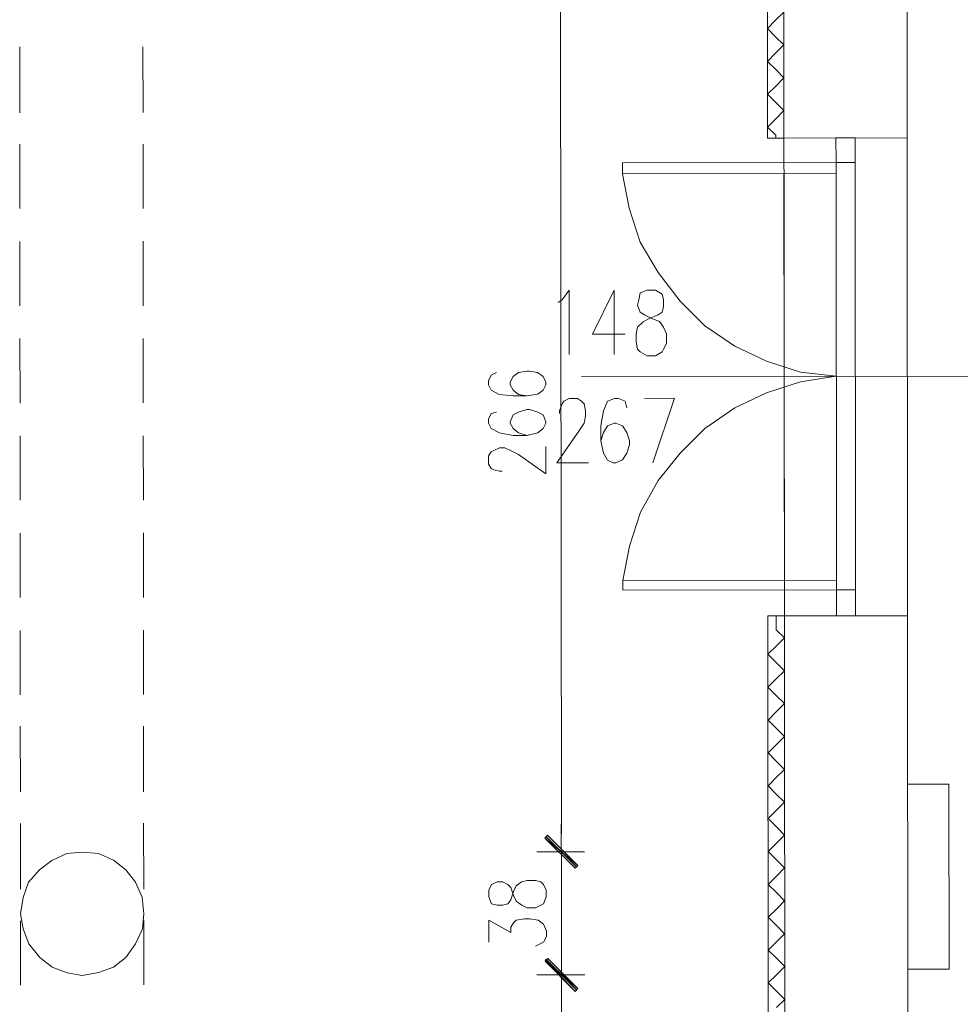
# Model space of a CAD drawing. Header units: inches. Extents: x -5850 to 5646, y 8947 to 13007.
# Tile 474 of 548: x -895 to -605, y 11082 to 11386. Entities that reach past the tile are written whole.
import ezdxf

# ---------------------------------------------------------------- set-up
doc = ezdxf.new("R2010")
doc.units = ezdxf.units.IN
doc.header["$MEASUREMENT"] = 0
for name, color, linetype in [('at_Entity', 7, 'Continuous'), ('at_Rect', 7, 'Continuous'), ('at_Solid', 7, 'Continuous')]:
    doc.layers.add(name, color=color, linetype=linetype)

msp = doc.modelspace()

# ---------------------------------------------------------------- hatches: boundary and pattern name
at = {"layer": 'at_Solid', "lineweight": 20}
for points in [[(-732.09, 11134.33), (-732.94, 11133.48), (-722.8, 11125.05)], [(-722.8, 11125.05), (-732.94, 11133.48), (-732.09, 11134.33)], [(-732.94, 11133.48), (-722.8, 11125.05), (-723.64, 11124.2)], [(-723.64, 11124.2), (-722.8, 11125.05), (-732.94, 11133.48)], [(-732.06, 11096.31), (-732.91, 11095.47), (-722.76, 11087.03)], [(-722.76, 11087.03), (-732.91, 11095.89), (-732.06, 11096.31)], [(-723.6, 11086.18), (-722.76, 11087.03), (-732.91, 11095.89)], [(-732.91, 11095.47), (-722.76, 11087.03), (-723.6, 11086.18)]]:
    msp.add_hatch(color=7, dxfattribs=at).paths.add_polyline_path(points)

# ---------------------------------------------------------------- linework, layer by layer
at = {"layer": 'at_Entity', "color": 7, "lineweight": 20}
for p, q in [((-664.28, 11349.39), (-664.62, 11731.66)), ((-658.31, 10340.71), (-659.43, 11588.05)), ((-621.2, 11349.43), (-621.41, 11588.09)), ((-727.87, 11134.76), (-728.1, 11388.62)), ((-659.25, 11388.25), (-661.78, 11385.71)), ((-664.31, 11383.18), (-661.78, 11385.71)), ((-661.77, 11380.65), (-664.31, 11383.18)), ((-661.77, 11380.65), (-659.24, 11378.12)), ((-894.92, 11357.21), (-894.94, 11377.48)), ((-856.9, 11357.24), (-856.92, 11377.52)), ((-659.24, 11378.12), (-661.77, 11375.58)), ((-664.3, 11373.04), (-661.77, 11375.58)), ((-661.76, 11370.51), (-664.3, 11373.04)), ((-661.76, 11370.51), (-659.23, 11367.98)), ((-659.23, 11367.98), (-661.76, 11365.44)), ((-664.29, 11362.9), (-661.76, 11365.44)), ((-661.75, 11360.38), (-664.29, 11362.9)), ((-661.75, 11360.38), (-659.22, 11357.84)), ((-659.22, 11357.84), (-661.75, 11355.31)), ((-664.28, 11352.77), (-661.75, 11355.31)), ((-661.75, 11350.24), (-664.28, 11352.77)), ((-659.21, 11349.39), (-664.28, 11349.39)), ((-661.74, 11349.39), (-661.75, 11350.24)), ((-621.2, 11349.43), (-659.21, 11349.39)), ((-621.2, 11349.43), (-659.21, 11349.39)), ((-621.2, 11349.43), (-659.21, 11349.39)), ((-659.21, 11349.39), (-659.21, 11341.79)), ((-621.07, 11202.01), (-621.2, 11349.43)), ((-894.89, 11327.64), (-894.91, 11347.49)), ((-856.88, 11327.67), (-856.9, 11347.53)), ((-643.15, 11341.81), (-709.05, 11341.75)), ((-709.05, 11341.75), (-709.04, 11338.37)), ((-643.15, 11341.81), (-643.15, 11338.43)), ((-643.03, 11210.02), (-643.15, 11341.81)), ((-637.12, 11210.02), (-637.24, 11341.81)), ((-643.15, 11338.43), (-709.04, 11338.37)), ((-706.92, 11327.81), (-709.04, 11338.37)), ((-659.2, 11338.41), (-659.09, 11212.96)), ((-703.54, 11317.25), (-706.92, 11327.81)), ((-894.87, 11297.65), (-894.88, 11317.5)), ((-856.85, 11297.68), (-856.87, 11317.54)), ((-698.04, 11307.96), (-703.54, 11317.25)), ((-691.27, 11299.1), (-698.04, 11307.96)), ((-727.6, 11299.49), (-725.49, 11302.45)), ((-725.49, 11302.45), (-725.47, 11282.59)), ((-711.55, 11302.46), (-718.3, 11288.94)), ((-711.55, 11302.46), (-711.53, 11282.61)), ((-703.52, 11301.62), (-703.94, 11299.51)), ((-701.41, 11302.47), (-703.52, 11301.62)), ((-698.87, 11302.47), (-701.41, 11302.47)), ((-696.76, 11301.21), (-698.87, 11302.47)), ((-696.34, 11299.52), (-696.76, 11301.21)), ((-728.86, 11298.65), (-727.6, 11299.49)), ((-703.94, 11299.51), (-704.36, 11297.82)), ((-704.36, 11297.82), (-703.52, 11295.71)), ((-696.34, 11297.41), (-696.34, 11299.52)), ((-683.66, 11291.5), (-691.27, 11299.1)), ((-703.52, 11295.71), (-702.25, 11294.87)), ((-702.25, 11294.87), (-699.71, 11293.6)), ((-700.98, 11293.6), (-698.03, 11294.87)), ((-698.03, 11294.87), (-696.76, 11295.71)), ((-696.76, 11295.71), (-696.34, 11297.41)), ((-704.36, 11291.06), (-702.67, 11292.75)), ((-702.67, 11292.75), (-700.98, 11293.6)), ((-699.71, 11293.6), (-697.6, 11292.76)), ((-697.6, 11292.76), (-696.33, 11291.07)), ((-718.3, 11288.94), (-708.16, 11288.94)), ((-704.77, 11288.95), (-704.36, 11291.06)), ((-704.77, 11286.42), (-704.77, 11288.95)), ((-696.33, 11291.07), (-695.48, 11288.96)), ((-695.48, 11288.96), (-695.48, 11286)), ((-674.36, 11285.18), (-683.66, 11291.5)), ((-894.84, 11267.66), (-894.86, 11287.51)), ((-856.82, 11267.69), (-856.84, 11287.55)), ((-704.35, 11284.3), (-704.77, 11286.42)), ((-695.48, 11286), (-696.33, 11284.31)), ((-703.51, 11283.46), (-704.35, 11284.3)), ((-701.39, 11282.2), (-703.51, 11283.46)), ((-696.74, 11283.47), (-698.86, 11282.2)), ((-696.33, 11284.31), (-696.74, 11283.47)), ((-664.64, 11280.54), (-674.36, 11285.18)), ((-698.86, 11282.2), (-701.39, 11282.2)), ((-654.08, 11277.17), (-664.64, 11280.54)), ((-747.85, 11277.09), (-749.54, 11276.24)), ((-741.09, 11277.09), (-742.78, 11275.82)), ((-738.56, 11277.51), (-741.09, 11277.09)), ((-737.71, 11277.51), (-738.56, 11277.51)), ((-735.18, 11277.1), (-737.71, 11277.51)), ((-733.49, 11275.83), (-735.18, 11277.1)), ((-643.09, 11275.91), (-654.08, 11277.17)), ((-894.84, 11273.99), (-894.84, 11274.42)), ((-749.54, 11276.24), (-750.38, 11274.55)), ((-750.38, 11274.55), (-750.38, 11273.28)), ((-742.78, 11275.82), (-743.62, 11274.13)), ((-743.62, 11274.13), (-743.62, 11273.29)), ((-732.64, 11274.14), (-733.49, 11275.83)), ((-732.64, 11273.3), (-732.64, 11274.14)), ((-643.09, 11275.91), (-721.66, 11275.84)), ((-664.64, 11270.82), (-654.08, 11274.21)), ((-659.15, 11275.89), (-507.93, 11276.03)), ((-654.08, 11274.21), (-643.09, 11275.91)), ((-750.38, 11273.28), (-749.54, 11271.59)), ((-749.54, 11271.59), (-747, 11270.33)), ((-743.62, 11273.29), (-742.78, 11271.6)), ((-742.78, 11271.6), (-741.09, 11270.33)), ((-735.17, 11270.34), (-733.49, 11271.61)), ((-733.49, 11271.61), (-732.64, 11273.3)), ((-674.35, 11266.17), (-664.64, 11270.82)), ((-747, 11270.33), (-742.78, 11269.91)), ((-742.78, 11269.91), (-738.56, 11269.91)), ((-741.09, 11270.33), (-738.56, 11269.91)), ((-738.56, 11269.91), (-735.17, 11270.34)), ((-728.41, 11265.28), (-727.57, 11267.39)), ((-727.57, 11267.39), (-727.14, 11268.23)), ((-727.14, 11268.23), (-725.46, 11269.08)), ((-725.46, 11269.08), (-722.92, 11269.08)), ((-722.92, 11269.08), (-721.66, 11268.24)), ((-721.66, 11268.24), (-720.81, 11267.39)), ((-720.81, 11267.39), (-720.38, 11265.28)), ((-713.63, 11268.25), (-714.89, 11265.29)), ((-711.52, 11269.09), (-713.63, 11268.25)), ((-710.25, 11269.09), (-711.52, 11269.09)), ((-708.14, 11268.25), (-710.25, 11269.09)), ((-707.71, 11266.14), (-708.14, 11268.25)), ((-702.22, 11269.1), (-692.93, 11269.11)), ((-692.93, 11269.11), (-699.68, 11249.25)), ((-749.53, 11264.41), (-750.37, 11262.72)), ((-747.84, 11264.84), (-749.53, 11264.41)), ((-741.08, 11264.84), (-742.77, 11263.99)), ((-738.55, 11265.69), (-741.08, 11264.84)), ((-737.7, 11265.69), (-738.55, 11265.69)), ((-735.17, 11264.85), (-737.7, 11265.69)), ((-733.48, 11264), (-735.17, 11264.85)), ((-728.41, 11264.43), (-728.41, 11265.28)), ((-720.38, 11265.28), (-720.38, 11263.59)), ((-714.89, 11265.29), (-715.73, 11260.64)), ((-683.63, 11259.82), (-674.35, 11266.17)), ((-750.37, 11262.72), (-750.37, 11261.45)), ((-750.37, 11261.45), (-749.53, 11259.77)), ((-742.77, 11263.99), (-743.61, 11261.88)), ((-743.61, 11261.88), (-743.61, 11261.46)), ((-743.61, 11261.46), (-742.77, 11259.77)), ((-732.63, 11261.89), (-733.48, 11264)), ((-733.48, 11259.78), (-732.63, 11261.47)), ((-732.63, 11261.47), (-732.63, 11261.89)), ((-720.8, 11261.48), (-722.49, 11258.94)), ((-720.38, 11263.59), (-720.8, 11261.48)), ((-711.51, 11261.49), (-713.62, 11260.64)), ((-711.09, 11261.49), (-711.51, 11261.49)), ((-708.98, 11260.64), (-711.09, 11261.49)), ((-749.53, 11259.77), (-746.99, 11258.5)), ((-746.99, 11258.5), (-742.77, 11257.66)), ((-742.77, 11259.77), (-741.08, 11258.51)), ((-741.08, 11258.51), (-738.54, 11257.66)), ((-738.54, 11257.66), (-735.16, 11258.51)), ((-735.16, 11258.51), (-733.48, 11259.78)), ((-722.49, 11258.94), (-729.24, 11249.22)), ((-715.73, 11260.64), (-715.73, 11255.99)), ((-714.88, 11258.53), (-715.73, 11255.99)), ((-713.62, 11260.64), (-714.88, 11258.53)), ((-707.71, 11258.54), (-708.98, 11260.64)), ((-706.86, 11256), (-707.71, 11258.54)), ((-691.23, 11252.22), (-683.63, 11259.82)), ((-894.81, 11237.67), (-894.83, 11257.52)), ((-856.8, 11237.7), (-856.81, 11257.56)), ((-742.77, 11257.66), (-738.54, 11257.66)), ((-715.73, 11255.99), (-714.88, 11252.2)), ((-706.86, 11254.73), (-706.86, 11256)), ((-750.36, 11251.32), (-749.52, 11252.58)), ((-749.52, 11252.58), (-748.67, 11253.01)), ((-748.67, 11253.01), (-746.98, 11253.85)), ((-746.98, 11253.85), (-745.29, 11253.85)), ((-745.29, 11253.85), (-743.6, 11253.01)), ((-743.6, 11253.01), (-741.07, 11251.75)), ((-732.62, 11245.84), (-732.63, 11254.29)), ((-714.88, 11252.2), (-713.61, 11250.08)), ((-708.97, 11250.09), (-707.7, 11252.2)), ((-707.7, 11252.2), (-706.86, 11254.73)), ((-697.98, 11243.76), (-691.23, 11252.22)), ((-750.36, 11248.78), (-750.36, 11251.32)), ((-741.07, 11251.75), (-732.62, 11245.84)), ((-729.24, 11249.22), (-719.53, 11249.23)), ((-713.61, 11250.08), (-711.92, 11249.24)), ((-711.92, 11249.24), (-711.08, 11249.24)), ((-711.08, 11249.24), (-708.97, 11250.09)), ((-749.52, 11247.51), (-750.36, 11248.78)), ((-748.67, 11247.1), (-749.52, 11247.51)), ((-746.98, 11246.67), (-748.67, 11247.1)), ((-746.14, 11246.67), (-746.98, 11246.67)), ((-703.46, 11234.04), (-697.98, 11243.76)), ((-706.83, 11223.48), (-703.46, 11234.04)), ((-894.78, 11207.68), (-894.8, 11227.53)), ((-856.77, 11207.71), (-856.79, 11227.57)), ((-708.93, 11212.91), (-706.83, 11223.48)), ((-643.04, 11212.97), (-708.93, 11212.91)), ((-708.93, 11209.96), (-708.93, 11212.91)), ((-643.03, 11210.02), (-643.04, 11212.97)), ((-643.03, 11210.02), (-708.93, 11209.96)), ((-659.09, 11210), (-659.08, 11201.97)), ((-664.01, 11041.46), (-664.15, 11201.97)), ((-659.08, 11201.97), (-664.15, 11201.97)), ((-661.61, 11197.75), (-661.61, 11201.97)), ((-659.08, 11201.97), (-621.07, 11202.01)), ((-659.08, 11201.97), (-621.07, 11202.01)), ((-620.92, 11041.5), (-621.07, 11202.01)), ((-894.76, 11177.69), (-894.78, 11197.54)), ((-856.74, 11177.72), (-856.76, 11197.58)), ((-661.61, 11197.75), (-659.08, 11195.22)), ((-659.08, 11195.22), (-661.6, 11192.68)), ((-664.14, 11190.15), (-661.6, 11192.68)), ((-661.6, 11187.61), (-664.14, 11190.15)), ((-661.6, 11187.61), (-659.07, 11185.08)), ((-664.13, 11180.01), (-661.6, 11182.54)), ((-659.07, 11185.08), (-661.6, 11182.54)), ((-661.59, 11177.47), (-664.13, 11180.01)), ((-661.59, 11177.47), (-659.06, 11174.95)), ((-659.06, 11174.95), (-661.59, 11172.41)), ((-664.12, 11169.87), (-661.59, 11172.41)), ((-894.73, 11147.7), (-894.75, 11167.98)), ((-856.72, 11147.73), (-856.73, 11168.01)), ((-661.58, 11167.34), (-664.12, 11169.87)), ((-661.58, 11167.34), (-659.05, 11164.81)), ((-659.05, 11164.81), (-661.58, 11162.27)), ((-664.11, 11159.73), (-661.58, 11162.27)), ((-661.57, 11157.2), (-664.11, 11159.73)), ((-661.57, 11157.2), (-659.04, 11154.67)), ((-664.1, 11149.6), (-661.57, 11152.13)), ((-659.04, 11154.67), (-661.57, 11152.13)), ((-661.56, 11147.06), (-664.1, 11149.6)), ((-621.02, 11150.06), (-608.35, 11150.07)), ((-608.35, 11150.07), (-608.29, 11093.04)), ((-661.56, 11147.06), (-659.03, 11144.53)), ((-659.03, 11144.53), (-661.56, 11141.99)), ((-664.09, 11139.46), (-661.56, 11141.99)), ((-894.7, 11117.71), (-894.72, 11137.99)), ((-856.69, 11117.74), (-856.71, 11138.02)), ((-727.86, 11121.24), (-727.88, 11137.71)), ((-727.88, 11137.71), (-727.86, 11121.24)), ((-661.55, 11136.92), (-664.09, 11139.46)), ((-661.55, 11136.92), (-659.02, 11134.39)), ((-732.09, 11134.33), (-732.94, 11133.48)), ((-732.94, 11133.48), (-732.09, 11134.33)), ((-723.22, 11124.62), (-732.52, 11133.9)), ((-732.52, 11133.9), (-723.22, 11124.62)), ((-722.8, 11125.05), (-732.09, 11134.33)), ((-732.09, 11134.33), (-722.8, 11125.05)), ((-659.02, 11134.39), (-661.55, 11131.85)), ((-732.94, 11133.48), (-722.8, 11125.05)), ((-732.94, 11133.48), (-722.8, 11125.05)), ((-723.64, 11124.2), (-732.94, 11133.48)), ((-722.8, 11125.05), (-732.94, 11133.48)), ((-732.94, 11133.48), (-723.64, 11124.2)), ((-722.8, 11125.05), (-732.94, 11133.48)), ((-664.09, 11129.32), (-661.55, 11131.85)), ((-880.35, 11128.7), (-885, 11126.59)), ((-875.7, 11129.13), (-880.35, 11128.7)), ((-870.64, 11128.71), (-875.7, 11129.13)), ((-865.99, 11126.61), (-870.64, 11128.71)), ((-735.47, 11129.26), (-720.69, 11129.27)), ((-720.69, 11129.27), (-735.47, 11129.26)), ((-661.55, 11126.79), (-664.09, 11129.32)), ((-885, 11126.59), (-888.8, 11123.63)), ((-862.18, 11123.65), (-865.99, 11126.61)), ((-722.8, 11125.05), (-723.64, 11124.2)), ((-723.64, 11124.2), (-722.8, 11125.05)), ((-661.55, 11126.79), (-659.01, 11124.26)), ((-888.8, 11123.63), (-892.17, 11119.83)), ((-859.22, 11119.86), (-862.18, 11123.65)), ((-727.84, 11097.16), (-727.86, 11123.77)), ((-664.08, 11119.18), (-661.54, 11121.72)), ((-659.01, 11124.26), (-661.54, 11121.72)), ((-892.17, 11119.83), (-893.86, 11115.17)), ((-857.11, 11115.21), (-859.22, 11119.86)), ((-749.4, 11119.11), (-750.24, 11117.42)), ((-747.71, 11119.95), (-749.4, 11119.11)), ((-746.02, 11119.96), (-747.71, 11119.95)), ((-744.33, 11119.11), (-746.02, 11119.96)), ((-743.48, 11118.26), (-744.33, 11119.11)), ((-742.64, 11117), (-741.79, 11118.69)), ((-741.79, 11118.69), (-740.11, 11119.96)), ((-740.11, 11119.96), (-738.42, 11120.38)), ((-738.42, 11120.38), (-735.88, 11120.38)), ((-735.88, 11120.38), (-734.19, 11119.97)), ((-734.19, 11119.97), (-733.35, 11119.12)), ((-733.35, 11119.12), (-732.5, 11117.43)), ((-661.54, 11116.65), (-664.08, 11119.18)), ((-750.24, 11117.42), (-750.24, 11115.3)), ((-742.64, 11115.73), (-743.48, 11118.26)), ((-743.48, 11114.47), (-742.64, 11117)), ((-741.79, 11114.04), (-742.64, 11115.73)), ((-732.5, 11117.43), (-732.5, 11115.32)), ((-661.54, 11116.65), (-659, 11114.12)), ((-893.86, 11115.17), (-894.7, 11110.1)), ((-856.68, 11110.14), (-857.11, 11115.21)), ((-750.24, 11115.3), (-749.4, 11113.19)), ((-749.4, 11113.19), (-747.71, 11112.77)), ((-747.71, 11112.77), (-746.02, 11112.77)), ((-746.02, 11112.77), (-744.33, 11113.19)), ((-744.33, 11113.19), (-743.48, 11114.47)), ((-740.1, 11112.78), (-741.79, 11114.04)), ((-738.41, 11111.93), (-740.1, 11112.78)), ((-734.19, 11112.78), (-735.88, 11111.94)), ((-733.35, 11113.2), (-734.19, 11112.78)), ((-732.5, 11115.32), (-733.35, 11113.2)), ((-659, 11114.12), (-661.53, 11111.58)), ((-894.7, 11110.1), (-893.85, 11105.46)), ((-857.1, 11105.49), (-856.68, 11110.14)), ((-735.88, 11111.94), (-738.41, 11111.93)), ((-664.07, 11109.04), (-661.53, 11111.58)), ((-894.68, 11088.14), (-894.7, 11107.99)), ((-856.66, 11088.17), (-856.68, 11108.02)), ((-750.23, 11101.37), (-750.23, 11108.12)), ((-750.23, 11108.12), (-743.47, 11104.33)), ((-743.47, 11106.02), (-742.63, 11107.28)), ((-742.63, 11107.28), (-741.78, 11108.13)), ((-741.78, 11108.13), (-739.25, 11108.55)), ((-739.25, 11108.55), (-737.56, 11108.55)), ((-737.56, 11108.55), (-735.03, 11108.13)), ((-735.03, 11108.13), (-733.34, 11106.87)), ((-733.34, 11106.87), (-732.49, 11104.76)), ((-661.53, 11106.51), (-664.07, 11109.04)), ((-661.53, 11106.51), (-658.99, 11103.98)), ((-893.85, 11105.46), (-892.16, 11100.82)), ((-859.21, 11100.85), (-857.1, 11105.49)), ((-743.47, 11104.33), (-743.47, 11106.02)), ((-732.49, 11104.76), (-732.49, 11103.07)), ((-658.99, 11103.98), (-661.52, 11101.45)), ((-892.16, 11100.82), (-888.77, 11096.6)), ((-862.16, 11096.62), (-859.21, 11100.85)), ((-734.18, 11100.96), (-735.87, 11100.11)), ((-733.34, 11101.38), (-734.18, 11100.96)), ((-732.49, 11103.07), (-733.34, 11101.38)), ((-664.06, 11098.91), (-661.52, 11101.45)), ((-727.83, 11083.22), (-727.84, 11099.7)), ((-727.84, 11099.7), (-727.83, 11083.22)), ((-661.52, 11096.38), (-664.06, 11098.91)), ((-888.77, 11096.6), (-884.97, 11093.64)), ((-865.96, 11093.66), (-862.16, 11096.62)), ((-732.06, 11096.31), (-732.91, 11095.47)), ((-732.91, 11095.89), (-732.06, 11096.31)), ((-722.76, 11087.03), (-732.91, 11095.89)), ((-732.91, 11095.89), (-723.6, 11086.18)), ((-722.76, 11087.03), (-732.91, 11095.89)), ((-732.91, 11095.47), (-722.76, 11087.03)), ((-732.91, 11095.47), (-722.76, 11087.03)), ((-723.6, 11086.18), (-732.91, 11095.47)), ((-723.18, 11086.61), (-732.48, 11095.89)), ((-732.48, 11095.89), (-723.18, 11086.61)), ((-722.76, 11087.03), (-732.06, 11096.31)), ((-732.06, 11096.31), (-722.76, 11087.03)), ((-661.52, 11096.38), (-658.98, 11093.84)), ((-884.97, 11093.64), (-880.32, 11091.95)), ((-880.32, 11091.95), (-875.67, 11091.12)), ((-875.67, 11091.12), (-870.6, 11091.96)), ((-870.6, 11091.96), (-865.96, 11093.66)), ((-735.43, 11091.24), (-720.65, 11091.25)), ((-720.65, 11091.25), (-735.43, 11091.24)), ((-664.05, 11088.77), (-661.51, 11091.31)), ((-658.98, 11093.84), (-661.51, 11091.31)), ((-608.29, 11093.04), (-620.97, 11093.03)), ((-661.51, 11086.24), (-664.05, 11088.77)), ((-727.6, 10831.05), (-727.83, 11085.76)), ((-722.76, 11087.03), (-723.6, 11086.18)), ((-723.6, 11086.18), (-722.76, 11087.03)), ((-661.51, 11086.24), (-658.98, 11083.7)), ((-658.98, 11083.7), (-661.5, 11081.17))]:
    msp.add_line(p, q, dxfattribs=at)
at = {"layer": 'at_Rect', "color": 7, "lineweight": 20}
for p, q in [((-643.16, 11349.41), (-637.25, 11349.42)), ((-643.16, 11349.41), (-643.15, 11341.81)), ((-637.24, 11341.81), (-637.25, 11349.42)), ((-637.24, 11341.81), (-643.15, 11341.81)), ((-643.04, 11210.01), (-637.12, 11210.02)), ((-643.04, 11210.01), (-643.03, 11201.99)), ((-637.12, 11201.99), (-637.12, 11210.02)), ((-637.12, 11201.99), (-643.03, 11201.99))]:
    msp.add_line(p, q, dxfattribs=at)

doc.saveas('drawing.dxf')
